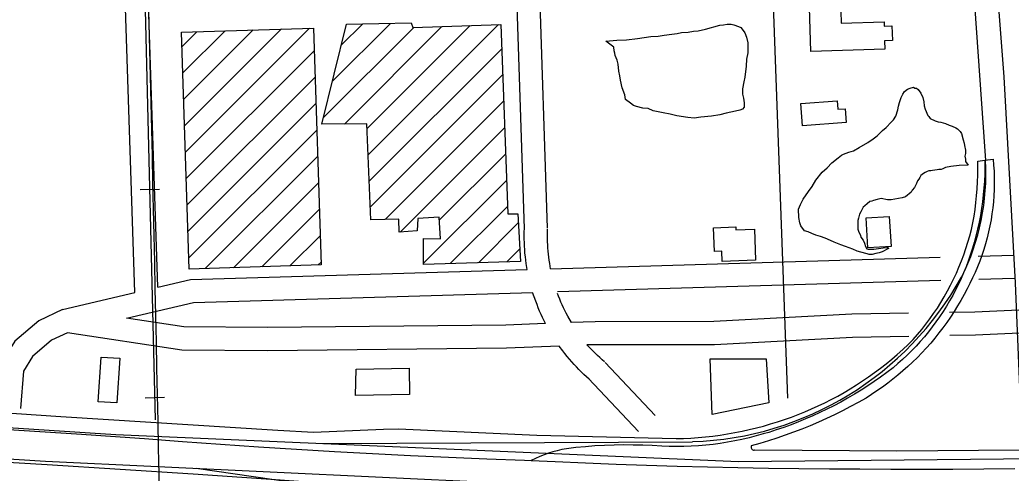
# Model space of a CAD drawing. Extents: x 3297716 to 3335574, y 688621 to 713991.
# Drawn here: x 3325850 to 3327134, y 705193 to 705781 of the extents above; entities that cross this region are included whole.
import ezdxf

# ---------------------------------------------------------------- set-up
doc = ezdxf.new("R2010")
doc.units = 0
for name, color, linetype in [('V-BLDG-OTLN', 7, 'Continuous'), ('V-BRDG-OTLN', 7, 'Continuous'), ('V-RAIL-TRAK', 7, 'Continuous'), ('V-ROAD-CNTR', 7, 'Continuous'), ('V-SITE-VEGE', 7, 'Continuous')]:
    doc.layers.add(name, color=color, linetype=linetype)

msp = doc.modelspace()

# ---------------------------------------------------------------- linework, layer by layer
at = {"layer": 'V-BLDG-OTLN'}
for p, q in [((3326254.3, 705700.4), (3326329.8, 705775.9)), ((3326266, 705747.5), (3326293.7, 705775.2)), ((3326059.7, 705746), (3326078.9, 705765.1)), ((3326060.9, 705711.7), (3326115.4, 705766.3)), ((3326062, 705677.5), (3326151.9, 705767.4)), ((3326063.1, 705643.2), (3326188.4, 705768.6)), ((3326064.2, 705609), (3326224.9, 705769.7)), ((3326242.6, 705653.3), (3326359.8, 705770.5)), ((3326270.1, 705645.4), (3326396.4, 705771.8)), ((3326299.2, 705639.2), (3326433.1, 705773.1)), ((3326300.6, 705605.3), (3326469.8, 705774.4)), ((3326065.3, 705574.8), (3326230.8, 705740.3)), ((3326302, 705571.3), (3326473.8, 705743)), ((3326066.4, 705540.5), (3326232, 705706)), ((3326303.5, 705537.4), (3326475, 705709)), ((3326322.9, 705521.5), (3326476.3, 705674.9)), ((3326067.5, 705506.3), (3326233.1, 705671.8)), ((3326068.7, 705472), (3326234.2, 705637.6)), ((3326342.1, 705505.3), (3326477.6, 705640.9)), ((3326089.9, 705457.9), (3326235.3, 705603.3)), ((3326392.9, 705520.8), (3326478.9, 705606.8)), ((3326372.6, 705465.1), (3326480.2, 705572.7)), ((3326126.4, 705459.1), (3326236.4, 705569.1)), ((3326163, 705460.3), (3326237.5, 705534.8)), ((3326407.2, 705464.4), (3326481.5, 705538.7)), ((3326443.8, 705465.6), (3326495.3, 705517.1)), ((3326199.5, 705461.5), (3326238.6, 705500.6)), ((3326480.3, 705466.7), (3326497.1, 705483.5)), ((3326236.1, 705462.7), (3326239.8, 705466.4))]:
    msp.add_line(p, q, dxfattribs=at)
for points in [[(3326911.6, 705838.7), (3326913.6, 705776.3), (3326968.9, 705778.1), (3326969.1, 705772.4), (3326979.2, 705772.7), (3326979.8, 705753.8), (3326969.7, 705753.4), (3326970, 705742.4), (3326874.2, 705739.5), (3326870.2, 705868.8), (3326946.5, 705871.2), (3326947.5, 705837.1)], [(3326240.6, 705645.1), (3326272.8, 705774.7), (3326356.6, 705776.5), (3326358.6, 705770.4), (3326472.6, 705774.5), (3326481.9, 705529.1), (3326494.6, 705529), (3326498, 705467.3), (3326372.6, 705463.3), (3326372.3, 705496.8), (3326394.4, 705496.6), (3326392.7, 705524.7), (3326365.2, 705523), (3326364.4, 705507), (3326340.9, 705505.2), (3326340.4, 705522), (3326304.2, 705521), (3326298.9, 705645.8)], [(3326229.9, 705769.8), (3326239.9, 705462.8), (3326069.1, 705457.2), (3326059.1, 705764.5)], [(3326919.9, 705647.4), (3326863.5, 705643), (3326861.2, 705671.9), (3326908.2, 705675.6), (3326909.1, 705664.6), (3326918.5, 705665.3)], [(3326975.7, 705525.5), (3326978, 705486.6), (3326948, 705484.9), (3326945.7, 705523.8)], [(3326801, 705509.2), (3326802.5, 705468.8), (3326759.5, 705467.2), (3326759, 705480.6), (3326749.3, 705480.3), (3326748.2, 705511), (3326777, 705512.1), (3326777.2, 705508.3)], [(3325951.1, 705285.4), (3325954.8, 705343.3), (3325979.3, 705341.7), (3325975.5, 705283.8)], [(3326746.4, 705268.8), (3326743.9, 705341.2), (3326816.2, 705341.1), (3326819.6, 705284.1)], [(3326285.3, 705327.6), (3326353.7, 705328.8), (3326354.3, 705294.7), (3326284.5, 705293.5)]]:
    msp.add_lwpolyline(points, close=True, dxfattribs=at)
at = {"layer": 'V-BRDG-OTLN'}
for points in [[(3325590.2, 705287.2), (3325902.6, 705266.2), (3326183.8, 705248.3), (3326230.1, 705245.9), (3326320.7, 705249.6), (3326339.9, 705250.4), (3326519.2, 705241.9), (3326699.8, 705237.5), (3326709.3, 705237.8), (3326718.8, 705238.2), (3326728.4, 705238.9), (3326737.9, 705239.8), (3326747.3, 705240.9), (3326756.8, 705242.1), (3326766.2, 705243.6), (3326775.7, 705245.3), (3326785, 705247.2), (3326794.3, 705249.2), (3326803.6, 705251.5), (3326812.9, 705253.9), (3326822, 705256.6), (3326831.1, 705259.4), (3326840, 705262.3), (3326848.9, 705265.5), (3326857.7, 705268.8), (3326866.5, 705272.3), (3326875.1, 705276), (3326883.7, 705279.9), (3326892.2, 705284), (3326900.6, 705288.3), (3326908.9, 705292.7), (3326917.1, 705297.4), (3326925.2, 705302.2), (3326933.3, 705307.1), (3326941.2, 705312.3), (3326948.9, 705317.6), (3326956.6, 705323.1), (3326964.2, 705328.7), (3326971.6, 705334.6), (3326978.9, 705340.5), (3326986.1, 705346.7), (3326993.1, 705352.9), (3327000, 705359.4), (3327006.7, 705365.9), (3327012.4, 705372.4), (3327017.8, 705379), (3327023.1, 705385.8), (3327028.3, 705392.7), (3327033.2, 705399.7), (3327038, 705406.8), (3327042.5, 705414.1), (3327046.9, 705421.5), (3327051.1, 705429), (3327055.1, 705436.5), (3327058.9, 705444.2), (3327062.6, 705452), (3327066, 705459.9), (3327069.2, 705467.9), (3327072.2, 705475.9), (3327075, 705484), (3327077.6, 705492.2), (3327080, 705500.4), (3327082.1, 705508.8), (3327084.1, 705517.1), (3327085.6, 705525.9), (3327086.8, 705534.8), (3327087.9, 705543.6), (3327088.8, 705552.5), (3327089.5, 705561.4), (3327090, 705570.4), (3327090.3, 705579.3), (3327090.4, 705588.2), (3327090.3, 705597.2), (3327099.6, 705598.5), (3327110.2, 705599.9), (3327110.9, 705592), (3327111.4, 705584.1), (3327111.7, 705568.3), (3327111.5, 705560.4), (3327111.2, 705552.5), (3327110.6, 705544.6), (3327109.8, 705536.7), (3327108.7, 705528.9), (3327107.5, 705521.1), (3327106.1, 705513.3), (3327104.4, 705505.5), (3327102.5, 705497.8), (3327100.5, 705490.2), (3327098.2, 705482.6), (3327095.7, 705475.1), (3327093, 705467.7), (3327090.1, 705460.3), (3327087, 705453), (3327083.7, 705445.8), (3327080.2, 705438.8)], [(3327099.6, 705598.5), (3327099.6, 705589.5), (3327099.4, 705580.5), (3327099, 705571.5), (3327098.4, 705562.5), (3327097.5, 705553.6), (3327096.5, 705544.7), (3327095.2, 705535.8), (3327093.7, 705526.9), (3327092, 705518.1), (3327090.1, 705509.3), (3327088, 705500.6), (3327085.6, 705491.9), (3327083.1, 705483.3), (3327080.6, 705475.5), (3327077.9, 705467.8), (3327075.1, 705460.2), (3327072, 705452.6), (3327068.8, 705445.2), (3327065.3, 705437.8), (3327061.7, 705430.5), (3327057.9, 705423.3), (3327053.9, 705416.2), (3327049.8, 705409.2), (3327045.4, 705402.3), (3327040.9, 705395.5), (3327036.2, 705388.8), (3327031.4, 705382.3), (3327026.4, 705375.9), (3327021.2, 705369.6), (3327015.8, 705363.4), (3327010.4, 705357.4), (3327004.7, 705351.5), (3326998.9, 705345.8), (3326993, 705340.2), (3326986.9, 705334.8), (3326980.7, 705329.5), (3326972.7, 705323.4), (3326964.5, 705317.4), (3326956.2, 705311.5), (3326947.8, 705305.9), (3326939.2, 705300.4), (3326930.6, 705295.1), (3326921.8, 705290), (3326913, 705285), (3326904, 705280.2), (3326895, 705275.6), (3326885.9, 705271.2), (3326876.7, 705267), (3326867.3, 705263), (3326858, 705259.1), (3326848.5, 705255.5), (3326839, 705252), (3326829.4, 705248.8), (3326819.7, 705245.7), (3326812.5, 705243.6), (3326803.4, 705241), (3326794.2, 705238.6), (3326784.9, 705236.4), (3326775.6, 705234.5), (3326766.3, 705232.8), (3326756.9, 705231.3), (3326747.5, 705230.1), (3326738, 705229.1), (3326728.6, 705228.3), (3326719.1, 705227.7), (3326709.6, 705227.4), (3326700.1, 705227.3), (3326690.6, 705227.4), (3326681.1, 705227.7), (3326668.8, 705228.5), (3326656.4, 705229), (3326644, 705229.2), (3326631.6, 705229.3), (3326619.3, 705229.1), (3326606.9, 705228.6), (3326594.5, 705228), (3326582.2, 705227), (3326569.9, 705225.9), (3326557.6, 705224.5), (3326551.7, 705223.3), (3326545.8, 705221.9), (3326540, 705220.3), (3326534.3, 705218.5), (3326528.6, 705216.4), (3326523, 705214.2), (3326517.5, 705211.8), (3326512.1, 705209.2)], [(3327080.2, 705438.8), (3327076.5, 705431.7), (3327072.6, 705424.2), (3327068.5, 705416.8), (3327064.2, 705409.5), (3327059.7, 705402.3), (3327055.1, 705395.2), (3327050.2, 705388.2), (3327045.3, 705381.3), (3327040.1, 705374.5), (3327034.8, 705367.9), (3327029.4, 705361.4), (3327023.7, 705355), (3327018, 705348.8), (3327012.1, 705342.7), (3327006, 705336.8), (3326999.8, 705331), (3326993.5, 705325.3), (3326987, 705319.8), (3326980.4, 705314.5), (3326973.7, 705309.3), (3326966.8, 705304.3), (3326959.8, 705299.4), (3326952.8, 705294.8), (3326945.6, 705290.2), (3326935.5, 705284.5), (3326925.4, 705279), (3326915.2, 705273.7), (3326904.8, 705268.6), (3326894.4, 705263.6), (3326883.9, 705258.9), (3326873.3, 705254.3), (3326862.6, 705250), (3326851.9, 705245.8), (3326841, 705241.9), (3326830.1, 705238.1), (3326819.2, 705234.5), (3326808.1, 705231.2), (3326797, 705228), (3326796.8, 705227.2), (3326796.7, 705226.3), (3326796.8, 705225.4), (3326797.1, 705224.6), (3326797.6, 705223.9), (3326798.3, 705223.3), (3326799.1, 705222.8), (3326799.9, 705222.6), (3326800.8, 705222.6), (3326801.7, 705222.8), (3326985.6, 705221.6), (3327144.3, 705223)], [(3325835.1, 705249.4), (3325923.1, 705243.7), (3326011.1, 705237.7), (3326060.3, 705233.9), (3326109.5, 705230.3), (3326158.7, 705227)], [(3326158.7, 705227), (3326208, 705223.9), (3326257.2, 705220.9), (3326306.5, 705218.2), (3326355.7, 705215.8), (3326405, 705213.5), (3326454.3, 705211.4), (3326503.5, 705209.6), (3326512.1, 705209.2), (3326543, 705207.7), (3326582.4, 705206), (3326621.9, 705204.4), (3326661.3, 705203), (3326700.8, 705201.8), (3326740.3, 705200.8), (3326779.7, 705200), (3326819.2, 705199.3), (3326858.7, 705198.8), (3326898.2, 705198.5), (3326937.7, 705198.4), (3326977.8, 705198.1), (3327017.9, 705198), (3327058, 705198.1), (3327098.1, 705198.5), (3327138.2, 705199)], [(3325790.6, 705209.6), (3325885.2, 705203.9), (3325979.7, 705197.9), (3326074.2, 705191.8), (3326168.7, 705185.4), (3326258.4, 705179.1), (3326309.2, 705175.8), (3326355.3, 705173.1), (3326401.3, 705170.7), (3326447.4, 705168.5), (3326493.5, 705166.5), (3326539.6, 705164.7), (3326585.7, 705163.2)]]:
    msp.add_lwpolyline(points, dxfattribs=at)
at = {"layer": 'V-RAIL-TRAK'}
for points in [[(3326025.2, 705262.1), (3325985.4, 706910.5), (3325985.4, 706910.5), (3325984.1, 706932.4), (3325982.3, 706954.1), (3325980.1, 706975.7), (3325977.7, 706997.5), (3325974.8, 707019.1), (3325971.6, 707040.6), (3325968, 707062.2), (3325964, 707083.7), (3325959.6, 707105), (3325954.9, 707126.4), (3325949.7, 707147.5), (3325944.4, 707168.6), (3325938.5, 707189.7), (3325932.2, 707210.5), (3325925.6, 707231.3), (3325918.8, 707252), (3325913.4, 707267.1)], [(3326005.5, 705560.4), (3326030.5, 705561.1)], [(3326012.1, 705290.5), (3326037, 705291.1)]]:
    msp.add_lwpolyline(points, dxfattribs=at)
msp.add_arc((3192221.7, 702573.2), 133833.9, 0.914669, 1.857183, dxfattribs=at)
at = {"layer": 'V-ROAD-CNTR'}
for points in [[(3326959.3, 708158.9), (3327048.3, 708053.8), (3327064.8, 707503.2), (3327088.5, 707188), (3327096.3, 706854.2), (3327100.1, 706704.1), (3327106.6, 706409.6), (3327109, 706148.2), (3327105.1, 705954.2), (3327123.9, 705706.5), (3327138.9, 705439.5), (3327146.6, 705251.9), (3327146.4, 705238.3)], [(3325998.6, 705427.1), (3325964.3, 706467.9), (3325945, 706950.8), (3325958.9, 706972.5), (3325982.3, 706990.3), (3326055.8, 707039.5)], [(3326790.2, 706760.6), (3326843.7, 705290.1)], [(3326503.2, 705509.4), (3326469.3, 706546.4)], [(3326028.4, 705434), (3325994.3, 706469), (3325991.7, 706535.2)], [(3326533.2, 705510.4), (3326511.5, 706173)], [(3327069.6, 706034.3), (3327100.2, 705598.3)], [(3326506.7, 705456.9), (3326505.6, 705464.4), (3326504.9, 705468.9), (3326504.4, 705473.4), (3326503.9, 705478), (3326503.6, 705482.6), (3326503.3, 705487.1), (3326503.1, 705491.7), (3326503, 705496.3), (3326503, 705500.9), (3326503, 705505.5), (3326503.2, 705510), (3326503.2, 705510.5)], [(3326537.1, 705457.8), (3326535.9, 705464.7), (3326535.2, 705468.7), (3326534.7, 705472.7), (3326534.2, 705476.7), (3326533.8, 705480.7), (3326533.5, 705484.7), (3326533.3, 705488.7), (3326533.1, 705492.7), (3326533, 705496.7), (3326533, 705500.8), (3326533, 705504.8), (3326533.1, 705508.9), (3326533.2, 705509.3)], [(3322115.8, 705493.9), (3325974, 705243.1), (3326780.4, 705207.9), (3327424, 705214.4), (3328124.6, 705236.7), (3328557.7, 705273.4), (3328735.2, 705298.7), (3328852.7, 705321.9), (3328958.6, 705350.2), (3329047.4, 705378.7)], [(3326536.9, 705457.8), (3327041.7, 705472.7)], [(3327090.9, 705474.2), (3327137.2, 705475.6)], [(3326028.4, 705434), (3326070.9, 705444), (3326506.6, 705456.9)], [(3322125.8, 705446), (3325883, 705208.4), (3326610.3, 705173.6), (3326928.1, 705167.1), (3327579.2, 705181), (3328294.9, 705204.7)], [(3326545.9, 705428.1), (3327042.6, 705442.8)], [(3328372.4, 705449.2), (3328244.6, 705445.7), (3327865.9, 705431.7), (3327581.9, 705422.2), (3327323, 705412.3), (3327086.4, 705401.7), (3327053.7, 705401.1)], [(3327091.8, 705444.2), (3327138.1, 705445.6)], [(3325905, 705405.1), (3325998.6, 705427.1)], [(3325987.6, 705393.6), (3326074.8, 705414.1), (3326513.9, 705427.1)], [(3326530.5, 705386.7), (3326526.7, 705394.4), (3326524.8, 705398.6), (3326522.9, 705402.8), (3326521.2, 705407), (3326519.5, 705411.3), (3326517.9, 705415.6), (3326513.8, 705427.1)], [(3326564.1, 705387.9), (3326559.3, 705396.5), (3326557.4, 705400.1), (3326555.6, 705403.7), (3326553.8, 705407.3), (3326552.1, 705410.9), (3326550.5, 705414.6), (3326549, 705418.3), (3326547.5, 705422.1), (3326546.1, 705425.9)], [(3325905, 705405.1), (3325874.2, 705390.3), (3325843.2, 705363.8), (3325825, 705334.5), (3325820.7, 705278.8)], [(3326530.3, 705386.7), (3326479.1, 705384.7), (3326170.5, 705381.4), (3326062, 705382.3), (3325987.6, 705393.6)], [(3327000.6, 705400.1), (3326927.2, 705398.8), (3326748.6, 705389.3), (3326595, 705389.1), (3326563.9, 705387.9)], [(3327664.8, 705394.9), (3327583, 705392.2), (3327324.2, 705382.4), (3327087.4, 705371.7), (3327054.3, 705371.1)], [(3325911.4, 705374.9), (3325890.7, 705365), (3325866.2, 705344), (3325854.4, 705324.9), (3325850.7, 705276.5)], [(3326548.4, 705357.3), (3326479.8, 705354.7), (3326170.5, 705351.4), (3326059.6, 705352.4), (3325911.4, 705374.9)], [(3327001.1, 705370.1), (3326928.3, 705368.8), (3326749.4, 705359.3), (3326584.2, 705359.1)], [(3326586.9, 705314.7), (3326583.6, 705317.6), (3326580.3, 705320.8), (3326577, 705323.9), (3326573.7, 705327.2), (3326570.5, 705330.5), (3326567.4, 705333.8), (3326564.4, 705337.2), (3326561.4, 705340.7), (3326558.4, 705344.2), (3326555.6, 705347.8), (3326552.8, 705351.4), (3326548.4, 705357.3)], [(3326606.9, 705337.1), (3326603.8, 705339.8), (3326600.9, 705342.6), (3326598, 705345.4), (3326584.2, 705359.1)], [(3326672.6, 705267.4), (3326607.8, 705336.2)], [(3326650.8, 705246.9), (3326586, 705315.6)], [(3326242.1, 705231.4), (3326721, 705233.6)], [(3326678.1, 705100.8), (3326574.1, 705126.7), (3326078.2, 705199)]]:
    msp.add_lwpolyline(points, dxfattribs=at)
for centre, radius, start, end in [((3326806.5, 705579.4), 294.3, 333.2382, 3.6754), ((3326707.2, 705647), 413.6, 271.9059, 331.072)]:
    msp.add_arc(centre, radius, start, end, dxfattribs=at)
at = {"layer": 'V-SITE-VEGE'}
msp.add_lwpolyline([(3326608.7, 705752.8), (3326623, 705754), (3326635.2, 705754.5), (3326649.5, 705756.4), (3326667.1, 705758.9), (3326676.6, 705759.5), (3326684.1, 705760.8), (3326694.3, 705762), (3326701.1, 705762.6), (3326706.5, 705763.9), (3326715.4, 705764.5), (3326722.2, 705765.8), (3326728.3, 705766.4), (3326737.8, 705768.3), (3326756.2, 705773.5), (3326760.9, 705774.2), (3326765.7, 705774.8), (3326771.1, 705774.7), (3326774.5, 705774), (3326780.6, 705771.9), (3326783.3, 705770.5), (3326785.3, 705768.5), (3326788.6, 705763.7), (3326790.6, 705758.2), (3326792.5, 705750.7), (3326792.4, 705737.9), (3326791, 705729.7), (3326790.2, 705720.2), (3326788.7, 705706), (3326787.2, 705699.9), (3326785.8, 705691.1), (3326785.7, 705684.3), (3326787, 705678.9), (3326787.6, 705672.8), (3326787.6, 705670.1), (3326787.6, 705667.4), (3326785.5, 705664.7), (3326782.1, 705663.4), (3326776.6, 705662.1), (3326764.4, 705659.5), (3326756.2, 705657.5), (3326745.4, 705655.6), (3326731.8, 705654.4), (3326722.9, 705653.2), (3326714.8, 705653.9), (3326700.6, 705656.1), (3326691.8, 705658.2), (3326683, 705659.7), (3326670.1, 705662.6), (3326663.4, 705665.4), (3326656.6, 705666.1), (3326648.5, 705668.2), (3326644.4, 705669.6), (3326640.4, 705672.4), (3326634.3, 705677.2), (3326633.1, 705683.3), (3326629.8, 705692.2), (3326627.8, 705702.4), (3326626.6, 705707.8), (3326625.3, 705713.9), (3326624.7, 705722.8), (3326623.4, 705728.2), (3326620.7, 705734.3), (3326620.1, 705737.1), (3326619.4, 705740.5), (3326618.8, 705745.2)], close=True, dxfattribs=at)
for points in [[(3326978, 705647.6), (3326981.4, 705651), (3326984.1, 705655.7), (3326987, 705663.8), (3326987.7, 705668.5), (3326989.1, 705673.3), (3326991.2, 705680), (3326993.3, 705684.1), (3326995.4, 705687.4), (3326999.5, 705690.8), (3327002.9, 705692.1), (3327007, 705693.4), (3327009, 705692), (3327011, 705692), (3327013, 705690), (3327016.4, 705685.2), (3327019, 705679.7), (3327020.3, 705674.3), (3327020.9, 705668.8), (3327022.2, 705664.8), (3327025.5, 705656.6), (3327026.9, 705655.2), (3327028.9, 705652.5), (3327035, 705649.7), (3327039, 705648.3), (3327042.4, 705647.6), (3327048.5, 705646.1), (3327053.2, 705644.1), (3327057.3, 705642.7), (3327062, 705640.6), (3327064, 705639.2), (3327067.4, 705635.8), (3327069.4, 705633), (3327071.3, 705624.9), (3327072.6, 705620.8), (3327073.3, 705617.4), (3327074.6, 705611.3), (3327074.5, 705607.2), (3327073.8, 705603.8), (3327074.4, 705599.7), (3327074.4, 705597), (3327077.7, 705592.2)], [(3327077.7, 705592.2), (3327066.2, 705591.7), (3327055.3, 705590.4), (3327048.5, 705589.2), (3327045.1, 705587.2), (3327043.1, 705586.5), (3327039.7, 705586.5), (3327037.6, 705585.9), (3327031.5, 705585.3), (3327029.5, 705584.6), (3327026.8, 705584.7), (3327024.7, 705584), (3327022, 705582.7), (3327020, 705581.3), (3327016.5, 705578.7), (3327015.1, 705576), (3327013.8, 705573.9), (3327012.4, 705571.9), (3327011, 705568.5), (3327008.2, 705563.2), (3327005.5, 705559.8), (3327004.1, 705557.1), (3326996.6, 705551.1), (3326992.5, 705549.8), (3326983, 705547.8), (3326978.2, 705547.2), (3326973.4, 705547.3), (3326965.3, 705548.7), (3326961.9, 705548.1), (3326959.9, 705547.4), (3326955.1, 705546.1), (3326953.1, 705545.4), (3326950.4, 705544.8), (3326946.9, 705542.1), (3326944.2, 705539.4), (3326942.1, 705537.4), (3326940.1, 705534.1), (3326938.7, 705531.4), (3326937.3, 705528.7), (3326936.6, 705526.6), (3326935.9, 705523.3), (3326935.2, 705520.5), (3326935, 705509), (3326935.7, 705506.3), (3326938.3, 705500.8), (3326939, 705498.8), (3326941.7, 705494.7), (3326943.6, 705490.8), (3326945.1, 705486.5), (3326946.5, 705483.8), (3326948.4, 705483), (3326955.9, 705483.3), (3326961.6, 705484.2), (3326964.6, 705484.5), (3326967.9, 705484.7), (3326972.6, 705485.4), (3326974.3, 705485.4), (3326974.8, 705484.2), (3326966.6, 705479.5), (3326962.5, 705478.2), (3326958.4, 705477.6), (3326953.7, 705476.2), (3326949.6, 705476.3), (3326946.9, 705477), (3326938.8, 705479.1), (3326934, 705480.5), (3326928.6, 705483.3), (3326919.2, 705486.8), (3326913.1, 705488.9), (3326904.3, 705492.4), (3326899.6, 705494.5), (3326892.8, 705497.3), (3326886.8, 705499.4), (3326880.7, 705501.5), (3326875.3, 705503.6), (3326870.6, 705505.7), (3326865.8, 705507.1), (3326861.1, 705513.2), (3326859.8, 705517.3), (3326858.5, 705524.1), (3326858, 705535), (3326860.8, 705541), (3326864.2, 705547.8), (3326871.1, 705557.9), (3326876, 705564.6), (3326880.8, 705572.7), (3326889, 705582.8), (3326895.2, 705588.8), (3326901.4, 705594.9), (3326909.6, 705601.6), (3326913.7, 705604.9), (3326916.4, 705606.2), (3326923.3, 705608.9), (3326929.4, 705610.8), (3326936.9, 705614.8), (3326947.8, 705621.5), (3326954.7, 705626.2), (3326960.1, 705630.2), (3326967, 705636.9), (3326971.8, 705640.9), (3326978, 705647.6)]]:
    msp.add_lwpolyline(points, dxfattribs=at)

doc.saveas('drawing.dxf')
